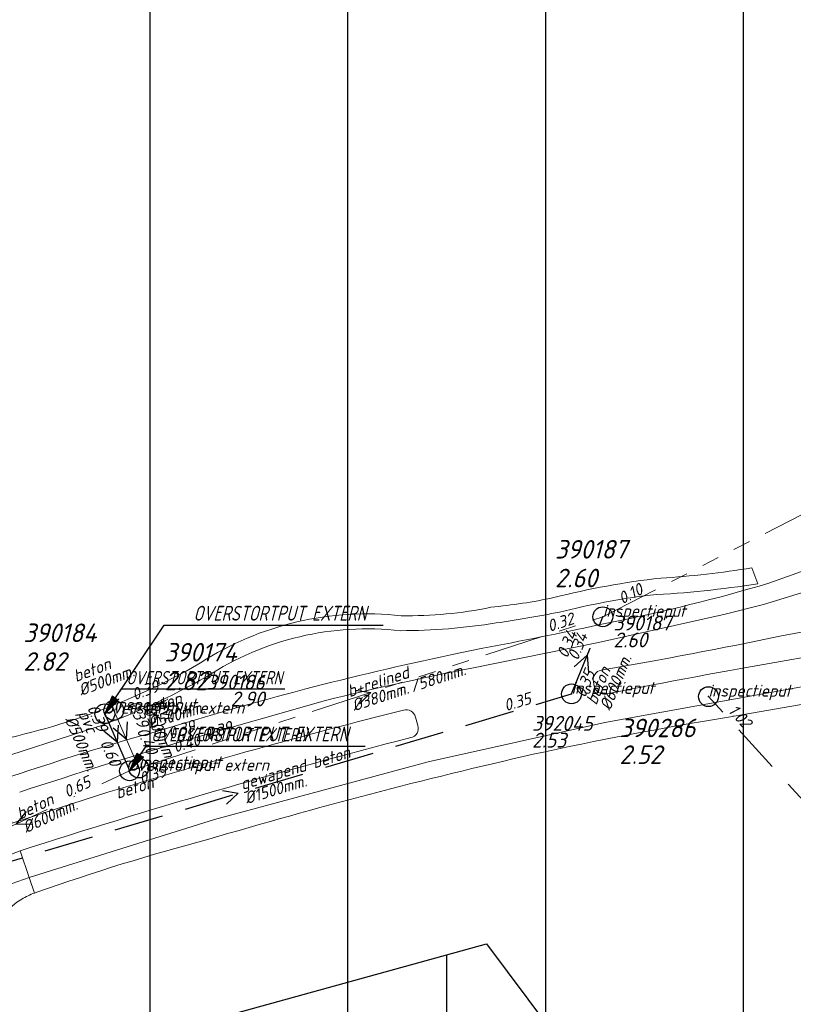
# Model space of a CAD drawing. Extents: x 148869 to 161638, y 453607 to 469810.
# Tile 358 of 656: x 155685 to 155763, y 461980 to 462079. Entities that reach past the tile are written whole.
import ezdxf
from ezdxf.enums import TextEntityAlignment as Align

# ---------------------------------------------------------------- set-up
doc = ezdxf.new("R2010")
doc.units = 0
doc.header["$PDMODE"] = 32
doc.header["$PDSIZE"] = 2
for name, pattern in [('RI-GWA', [18.45, 6, -1.8, 1.75, -1.8, 1.75, -1.8, 1.75, -1.8]), ('RI-HWA', [7.4, 5, -2.4]), ('RI-VWA', [11, 5, -3, 0, -3])]:
    doc.linetypes.add(name, pattern=pattern)
doc.layers.get('0').update_dxf_attribs({"linetype": 'CONTINUOUS'})
doc.layers.get('DEFPOINTS').update_dxf_attribs({"linetype": 'CONTINUOUS'})
for name, color, linetype in [('2022 hatch', 10, 'CONTINUOUS'), ('2024', 160, 'CONTINUOUS'), ('2024 hatch', 160, 'CONTINUOUS'), ('B-OI-AANPIJLING', 1, 'CONTINUOUS'), ('B-OI-AANPIJLING-niet meenemen', 252, 'CONTINUOUS'), ('B-OI-RI-BIJZONDERDERHEDEN-T18-niet meenemen', 252, 'CONTINUOUS'), ('B-OI-RI-BOB-T18-niet meenemen', 252, 'CONTINUOUS'), ('B-OI-RI-DIAMETER-T18-niet meenemen', 252, 'CONTINUOUS'), ('B-OI-RI-GWA_TRANSPORTLEIDING-G-niet meenemen', 252, 'RI-GWA'), ('B-OI-RI-HWA-PUTDEKSELHOOGTE-T25-niet meenemen', 252, 'CONTINUOUS'), ('B-OI-RI-HWA-PUTNUMMER-T25-niet meenemen', 252, 'CONTINUOUS'), ('B-OI-RI-HWA_TRANSPORTLEIDING-G-niet meenemen', 252, 'RI-HWA'), ('B-OI-RI-MATERIAAL-T18-niet meenemen', 252, 'CONTINUOUS'), ('B-OI-RI-STROOMRICHTING-S-niet meenemen', 252, 'CONTINUOUS'), ('B-OI-RI-VWA_PUTDEKSELHOOGTE-T25-niet meenemen', 252, 'CONTINUOUS'), ('gemengd', 252, 'CONTINUOUS'), ('gs rwa', 252, 'CONTINUOUS')]:
    doc.layers.add(name, color=color, linetype=linetype)
for name, color, linetype, lineweight in [('B-OI-RI-BIJZONDERDERHEDEN-T18', 134, 'CONTINUOUS', 18), ('B-OI-RI-GWA-MATERIAAL-T18', 10, 'CONTINUOUS', 18), ('B-OI-RI-GWA-PUTDEKSELHOOGTE-T25', 10, 'CONTINUOUS', 25), ('B-OI-RI-GWA_BOB-T18', 10, 'CONTINUOUS', 18), ('B-OI-RI-GWA_DIAMETER-HOOGTE-T18', 10, 'CONTINUOUS', 18), ('B-OI-RI-GWA_DIAMETER-T18', 10, 'CONTINUOUS', 18), ('B-OI-RI-GWA_PUTNUMMER-T18', 10, 'CONTINUOUS', 18), ('B-OI-RI-GWA_RIOOLPUT-S', 10, 'CONTINUOUS', 25), ('B-OI-RI-GWA_TRANSPORTLEIDING-G', 10, 'RI-GWA', 18), ('B-OI-RI-HWA-BOB-T18', 150, 'CONTINUOUS', 18), ('B-OI-RI-HWA-PUTDEKSELHOOGTE-T25', 150, 'CONTINUOUS', 25), ('B-OI-RI-HWA-PUTNUMMER-T25', 150, 'CONTINUOUS', 25), ('B-OI-RI-HWA_RIOOLPUT-S', 150, 'CONTINUOUS', 25), ('B-OI-RI-HWA_TRANSPORTLEIDING-G', 150, 'RI-HWA', 18), ('B-OI-RI-STROOMRICHTING-S', 252, 'CONTINUOUS', 25), ('B-OI-RI-VWA_TRANSPORTLEIDING-G-niet meenemen', 252, 'RI-VWA', 18), ('B-RO-VH-VERHARDING_ASFALT-GV', 251, 'CONTINUOUS', 18)]:
    doc.layers.add(name, color=color, linetype=linetype, lineweight=lineweight)
doc.styles.add('iso15', font='ISO.shx', dxfattribs={"oblique": 15})
doc.styles.add('NLCS-ISO-M500-T18_CURSIEF', font='NLCS-ISO.ttf', dxfattribs={"oblique": 15, "height": 0.9})
doc.styles.add('NLCS-ISO-M750-T25_CURSIEF', font='NLCS-ISO.ttf', dxfattribs={"oblique": 15, "height": 1.875})
doc.styles.add('NLCS-ISO-M750_CURSIEF', font='NLCS-ISO.ttf', dxfattribs={"oblique": 15})

# ---------------------------------------------------------------- blocks, each defined once
blk = doc.blocks.new('ACMAP_ANN_TEMPLATE_gwa-diam-hoogte')
at = {"color": 0, "linetype": 'ByBlock', "style": 'NLCS-ISO-M500-T18_CURSIEF', "oblique": 15}
blk.add_attdef('gwa-diam-hoogte', (4, -1.3), '', height=1.2, dxfattribs=at)
blk = doc.blocks.new('ACMAP_ANN_TEMPLATE_hwa-nap-r')
at = {"color": 0, "linetype": 'ByBlock', "style": 'NLCS-ISO-M500-T18_CURSIEF', "oblique": 15}
blk.add_attdef('hwa-nap-r', (-5.6, 0.2), '', height=1.2, dxfattribs=at)
blk = doc.blocks.new('ACMAP_ANN_TEMPLATE_gwa-diam')
at = {"color": 0, "linetype": 'ByBlock', "style": 'NLCS-ISO-M500-T18_CURSIEF', "oblique": 15}
blk.add_attdef('gwa-diam', (-2.2, -1.3), '', height=1.2, dxfattribs=at)
blk = doc.blocks.new('ACMAP_ANN_TEMPLATE_gwa-materiaal')
at = {"color": 0, "linetype": 'ByBlock', "style": 'NLCS-ISO-M500-T18_CURSIEF', "oblique": 15}
blk.add_attdef('gwa-mat', (-2.2, 0.2), '', height=1.2, dxfattribs=at)
blk = doc.blocks.new('ACMAP_ANN_TEMPLATE_gwa-nap-l')
at = {"color": 0, "linetype": 'ByBlock', "style": 'NLCS-ISO-M500-T18_CURSIEF', "oblique": 15}
blk.add_attdef('gwa-nap-l', (2.3, 0.2), '', height=1.2, dxfattribs=at)
blk = doc.blocks.new('ACMAP_ANN_TEMPLATE_gwa-nap-r')
at = {"color": 0, "linetype": 'ByBlock', "style": 'NLCS-ISO-M500-T18_CURSIEF', "oblique": 15}
blk.add_attdef('gwa-nap-r', (-5.6, 0.2), '', height=1.2, dxfattribs=at)
blk = doc.blocks.new('ACMAP_ANN_TEMPLATE_hwa-puth')
at = {"color": 0, "linetype": 'ByBlock', "style": 'NLCS-ISO-M750-T25_CURSIEF', "oblique": 15}
blk.add_attdef('hwa-puth', (-9, -6.8), '', height=1.875, dxfattribs=at)
blk = doc.blocks.new('ACMAP_ANN_TEMPLATE_hwa-putnr')
at = {"color": 0, "linetype": 'ByBlock', "style": 'NLCS-ISO-M750-T25_CURSIEF', "oblique": 15}
blk.add_attdef('hwa-putnr', (-9, -4.1), '', height=1.875, dxfattribs=at)
blk = doc.blocks.new('ACMAP_ANN_TEMPLATE_type knoop')
at = {"layer": 'DEFPOINTS', "style": 'NLCS-ISO-M500-T18_CURSIEF', "oblique": 15}
blk.add_attdef('type_knoop', (0, 0), '', height=1.2, dxfattribs=at)
blk = doc.blocks.new('ACMAP_ANN_TEMPLATE_gwa-puth')
at = {"color": 0, "linetype": 'ByBlock', "style": 'NLCS-ISO-M750-T25_CURSIEF', "oblique": 15}
blk.add_attdef('gwa-puth', (3, -5), '', height=1.875, dxfattribs=at)
blk = doc.blocks.new('ACMAP_ANN_TEMPLATE_gwa-putnr')
at = {"color": 0, "linetype": 'ByBlock', "style": 'NLCS-ISO-M750-T25_CURSIEF', "oblique": 15}
blk.add_attdef('gwa-putnr', (3, -2.1), '', height=1.875, dxfattribs=at)
blk = doc.blocks.new('ACMAP_ANN_TEMPLATE_diam')
at = {"color": 0, "linetype": 'ByBlock', "style": 'iso15', "oblique": 15}
blk.add_attdef('diam', (0.5, -1.3), '', height=1.2, dxfattribs=at)
blk = doc.blocks.new('ACMAP_ANN_TEMPLATE_mat')
at = {"color": 0, "linetype": 'ByBlock', "style": 'iso15', "oblique": 15}
blk.add_attdef('mat', (0.5, 0.2), '', height=1.2, dxfattribs=at)
blk = doc.blocks.new('ACMAP_ANN_TEMPLATE_nap-l')
at = {"color": 0, "linetype": 'ByBlock', "style": 'iso15', "oblique": 15}
blk.add_attdef('nap-l', (3.3, 0.2), '', height=1.2, dxfattribs=at)
blk = doc.blocks.new('ACMAP_ANN_TEMPLATE_nap-r')
at = {"color": 0, "linetype": 'ByBlock', "style": 'iso15', "oblique": 15}
blk.add_attdef('nap-r', text='', height=1.2, dxfattribs=at).set_placement((-4.1, 0.2), align=Align.RIGHT)
blk = doc.blocks.new('ACMAP_ANN_TEMPLATE_puth-dwa')
at = {"color": 0, "linetype": 'ByBlock', "style": 'iso15', "oblique": 15}
blk.add_attdef('puth-dwa', text='', height=1.5, dxfattribs=at).set_placement((2.7, 1), align=Align.RIGHT)
blk = doc.blocks.new('ACMAP_ANN_TEMPLATE_putnr-dwa')
at = {"color": 0, "linetype": 'ByBlock', "style": 'iso15', "oblique": 15}
blk.add_attdef('putnr-dwa', text='', height=1.5, dxfattribs=at).set_placement((2.7, 2.7), align=Align.RIGHT)
blk = doc.blocks.new('ACMAP_ANN_TEMPLATE_puth-rwa')
at = {"color": 0, "linetype": 'ByBlock', "style": 'iso15', "oblique": 15}
blk.add_attdef('puth-rwa', (-2.7, -4.4), '', height=1.5, dxfattribs=at)
blk = doc.blocks.new('ACMAP_ANN_TEMPLATE_putnr-rwa')
at = {"color": 0, "linetype": 'ByBlock', "style": 'iso15', "oblique": 15}
blk.add_attdef('putnr-rwa', (-2.7, -2.7), '', height=1.5, dxfattribs=at)

msp = doc.modelspace()

# ---------------------------------------------------------------- hatches: boundary and pattern name
at = {"layer": '2022 hatch'}
h = msp.add_hatch(dxfattribs=at)
h.set_pattern_fill('ANSI31', color=256, scale=19.992, angle=45)
h.set_pattern_definition([(90, (0, 0), (-19.992, 0), [])])
h.paths.add_polyline_path([(155957.388, 462199.724), (155824.598, 462339.47), (155809.402, 462364.77), (155712.061, 462492.349), (155741.324, 462534.936), (155724.447, 462653.497), (155647.562, 462844.836), (155571.032, 462835.784), (155539.498, 462940.928), (155214.406, 462860.043), (154975.035, 462800.215), (154771.747, 462639.509), (154795.059, 462617.836), (154687.68, 462525.32), (154739.275, 462359.608), (154777.217, 462294.152), (154815.258, 462238.263), (154900.318, 462169.47), (154928.549, 462144.027), (154992.389, 461993.67), (155064.085, 461959.845), (155069.754, 461944.783), (155080.623, 461929.02), (155099.543, 461841.435), (155124.54, 461788.653), (155176.213, 461747.526), (155253.101, 461670.144), (155301.179, 461625.416), (155386.96, 461536.3), (155426.743, 461562.755), (155670.404, 461472.539), (155778.97, 461514.91), (155823.821, 461578.908), (155914.942, 461739.532), (155884.36, 461781.396), (155900.671, 461812.327), (155940.194, 461941.246), (155946.895, 461971.718), (155993.497, 462030.178), (155993.118, 462149.221)])
at = {"layer": '2024 hatch'}
h = msp.add_hatch(dxfattribs=at)
h.set_pattern_fill('ANSI31', color=256, scale=29.988, angle=45)
h.set_pattern_definition([(90, (0, 0), (-29.988, 0), [])])
h.paths.add_polyline_path([(154831.694, 462220.786), (155444.64, 461906.596), (155731.699, 461985.627), (155857.303, 461818.438), (156014.781, 461601.834), (156060.402, 461536.419), (156081.902, 461465.462), (156157.242, 461082.374), (155797.145, 460855.732), (155567.09, 461168.914), (155534.07, 461230.342), (155509.317, 461273.713), (155475.227, 461315.96), (155413.292, 461389.046)])

# ---------------------------------------------------------------- linework, layer by layer
at = {"layer": '2024', "flags": 128}
msp.add_lwpolyline([(154831.694, 462220.786), (155444.64, 461906.596), (155731.699, 461985.627), (155857.303, 461818.438), (156014.781, 461601.834), (156060.402, 461536.419), (156081.902, 461465.462), (156157.242, 461082.374), (155797.145, 460855.732), (155567.09, 461168.914), (155534.07, 461230.342), (155509.317, 461273.713), (155475.227, 461315.96), (155413.292, 461389.046)], close=True, dxfattribs=at)
at = {"layer": 'B-OI-AANPIJLING', "color": 251, "flags": 128}
for points in [[(155693.12, 462008.89), (155694.483, 462010.233), (155693.848, 462010.66), (155693.12, 462008.89), (155693.953, 462010.589), (155694.059, 462010.518), (155693.12, 462008.89), (155694.271, 462010.376), (155694.377, 462010.305), (155693.12, 462008.89), (155694.804, 462011.398), (155711.327, 462011.398)], [(155695.62, 462003.12), (155696.983, 462004.463), (155696.348, 462004.89), (155695.62, 462003.12), (155696.453, 462004.819), (155696.559, 462004.748), (155695.62, 462003.12), (155696.771, 462004.606), (155696.877, 462004.535), (155695.62, 462003.12), (155697.304, 462005.628), (155713.845, 462005.628)]]:
    msp.add_lwpolyline(points, dxfattribs=at)
at = {"layer": 'B-OI-AANPIJLING-niet meenemen', "flags": 128}
for points in [[(155693.12, 462008.89), (155694.483, 462010.233), (155693.848, 462010.66), (155693.12, 462008.89), (155693.953, 462010.589), (155694.059, 462010.518), (155693.12, 462008.89), (155694.271, 462010.376), (155694.377, 462010.305), (155693.12, 462008.89), (155699.128, 462017.837), (155721.269, 462017.837)], [(155695.62, 462003.12), (155696.983, 462004.463), (155696.348, 462004.89), (155695.62, 462003.12), (155696.453, 462004.819), (155696.559, 462004.748), (155695.62, 462003.12), (155696.771, 462004.606), (155696.877, 462004.535), (155695.62, 462003.12), (155697.304, 462005.628), (155719.445, 462005.628)]]:
    msp.add_lwpolyline(points, dxfattribs=at)
at = {"layer": 'B-OI-RI-GWA_RIOOLPUT-S', "color": 251}
for p in [(155743.47, 462018.69), (155694.03, 462009.23), (155693.12, 462008.89), (155696.55, 462003.4)]:
    msp.add_point(p, dxfattribs=at)
at = {"layer": 'B-OI-RI-GWA_TRANSPORTLEIDING-G', "color": 251}
for p, q in [((155743.47, 462018.69), (155787.91, 462041.47)), ((155696.55, 462003.4), (155743.47, 462018.69)), ((155694.03, 462009.23), (155693.12, 462008.89)), ((155694.03, 462009.23), (155696.55, 462003.4))]:
    msp.add_line(p, q, dxfattribs=at)
at = {"layer": 'B-OI-RI-GWA_TRANSPORTLEIDING-G-niet meenemen'}
for p in [(155693.12, 462008.89), (155696.55, 462003.4)]:
    msp.add_line(p, (155695.62, 462003.12), dxfattribs=at)
at = {"layer": 'B-OI-RI-HWA_RIOOLPUT-S', "color": 251}
msp.add_point((155754.15, 462010.62), dxfattribs=at)
at = {"layer": 'B-OI-RI-HWA_TRANSPORTLEIDING-G', "color": 251}
for p, q in [((155740.3, 462010.9), (155743.47, 462018.69)), ((155780.52, 461981.69), (155754.15, 462010.62))]:
    msp.add_line(p, q, dxfattribs=at)
at = {"layer": 'B-OI-RI-HWA_TRANSPORTLEIDING-G-niet meenemen'}
for p, q in [((155740.3, 462010.9), (155743.47, 462018.69)), ((155672.9, 461990.8), (155740.3, 462010.9))]:
    msp.add_line(p, q, dxfattribs=at)
at = {"layer": 'B-OI-RI-STROOMRICHTING-S', "color": 251}
for points in [[(155718.415, 462011.28), (155720.005, 462011.05), (155718.855, 462009.91)], [(155695.385, 462008.06), (155695.285, 462006.32), (155693.955, 462007.44)]]:
    msp.add_lwpolyline(points, dxfattribs=at)
at = {"layer": 'B-OI-RI-STROOMRICHTING-S-niet meenemen'}
for points in [[(155740.57, 462013.64), (155741.89, 462014.8), (155742.02, 462013.06)], [(155694.47, 462007.75), (155694.37, 462006.01), (155693.03, 462007.13)], [(155705.01, 462001.13), (155706.6, 462000.85), (155705.43, 461999.75)], [(155685.16, 461999.02), (155684.16, 461997.76), (155685.77, 461997.72)]]:
    msp.add_lwpolyline(points, dxfattribs=at)
at = {"layer": 'B-OI-RI-VWA_TRANSPORTLEIDING-G-niet meenemen'}
msp.add_line((155672.7, 461992.4), (155695.62, 462003.12), dxfattribs=at)
at = {"layer": 'B-RO-VH-VERHARDING_ASFALT-GV', "flags": 128}
for points in [[(155730.235, 462013.501), (155743.016, 462016.1), (155755.849, 462018.944), (155759.701, 462019.933), (155765.299, 462021.654), (155776.97, 462025.402), (155776.016, 462027.719), (155760.267, 462022.089)], [(155777.492, 462025.57), (155776.97, 462025.402), (155765.299, 462021.654), (155759.701, 462019.933), (155755.849, 462018.944), (155743.016, 462016.1), (155730.235, 462013.501)], [(155759.135, 462022.026), (155758.525, 462023.636)], [(155744.202, 462018.102), (155743.022, 462017.866)], [(155761.536, 462016.758), (155765.369, 462017.458), (155765.585, 462017.516), (155770.815, 462017.279)], [(155731.333, 462015.509), (155729.05, 462015.049)], [(155765.847, 462014.961), (155761.997, 462014.28)], [(155702.799, 462014.043), (155702.617, 462013.925)], [(155684.549, 461995.033), (155685.478, 461992.341), (155704.221, 461998.196), (155725.808, 462004.046), (155743.666, 462008), (155766.342, 462012.1), (155768.504, 462012.48)], [(155755.986, 462008.514), (155766.644, 462010.358), (155766.342, 462012.1), (155743.666, 462008), (155725.808, 462004.046), (155704.221, 461998.196), (155685.478, 461992.341), (155686.018, 461990.775)], [(155742.594, 462011.677), (155742.515, 462012.105)], [(155715.426, 462010.231), (155701.727, 462006.32)], [(155701.727, 462006.32), (155715.426, 462010.231)], [(155724.538, 462008.546), (155724.767, 462007.694)], [(155680.751, 462005.917), (155681.192, 462003.952), (155692.05, 462007.452)], [(155682.884, 462000.44), (155683.748, 461997.838), (155693.43, 462000.951)], [(155660.742, 461992.154), (155654.684, 461989.573), (155657.464, 461982.357), (155663.675, 461984.661), (155685.478, 461992.341), (155684.549, 461995.033), (155683.264, 461994.541), (155682.351, 461994.225), (155679.487, 461993.272), (155679.135, 461993.165)], [(155686.018, 461990.775), (155685.478, 461992.341), (155663.675, 461984.661), (155657.464, 461982.357), (155658.088, 461980.737), (155660.418, 461981.625)], [(155686.018, 461990.775), (155686.238, 461990.852)]]:
    msp.add_lwpolyline(points, dxfattribs=at)
at = {"layer": 'B-RO-VH-VERHARDING_ASFALT-GV'}
for points in [[(155758.525, 462023.636, -0.027361), (155749.32, 462022.602)], [(155749.32, 462022.602, 0.034323), (155738.51, 462020.625)], [(155760.267, 462022.089, -0.022492), (155744.202, 462018.102)], [(155748.244, 462020.886, 0.02498), (155759.135, 462022.026)], [(155738.51, 462020.625, -0.026891), (155732.152, 462019.652)], [(155739.093, 462019.162, -0.029085), (155748.244, 462020.886)], [(155732.152, 462019.652, -0.054948), (155723.089, 462018.796)], [(155732.692, 462018.062, 0.012782), (155739.093, 462019.162)], [(155723.089, 462018.796, 0.172245), (155702.799, 462014.043)], [(155703.444, 462012.657, -0.174807), (155723.008, 462017.281)], [(155723.008, 462017.281, 0.037696), (155732.692, 462018.062)], [(155743.022, 462017.866, -0.006743), (155731.333, 462015.509)], [(155743.305, 462013.289, 0.007842), (155761.536, 462016.758)], [(155729.05, 462015.049, 0.023628), (155699.557, 462007.452)], [(155761.997, 462014.28, 0.005653), (155743.784, 462010.885)], [(155702.617, 462013.925, -0.084965), (155680.751, 462005.917)], [(155730.235, 462013.501, 0.013231), (155715.426, 462010.231)], [(155715.426, 462010.231, -0.013231), (155730.235, 462013.501)], [(155742.515, 462012.105, -0.428683), (155743.305, 462013.289)], [(155692.05, 462007.452, 0.044655), (155703.444, 462012.657)], [(155743.784, 462010.885, -0.382616), (155742.594, 462011.677)], [(155693.43, 462000.951, -0.012239), (155723.319, 462009.261)], [(155723.319, 462009.261, -0.418937), (155724.538, 462008.546)], [(155736.432, 462004.793, -0.014159), (155755.986, 462008.514)], [(155699.557, 462007.452, 0.013835), (155682.33, 462002.108)], [(155724.767, 462007.694, -0.459005), (155724.05, 462006.485)], [(155701.727, 462006.32, 0.008545), (155684.513, 462000.971)], [(155684.513, 462000.971, -0.008545), (155701.727, 462006.32)], [(155724.05, 462006.485, 0.015136), (155684.549, 461995.033)], [(155703.639, 461996.21, -0.016493), (155736.432, 462004.793)], [(155686.238, 461990.852, -0.020691), (155703.639, 461996.21)], [(155684.724, 461990.158, -0.046815), (155686.018, 461990.775)], [(155681.047, 461982.388, -0.304416), (155684.724, 461990.158)]]:
    msp.add_lwpolyline(points, format="xyb", dxfattribs=at)
at = {"layer": 'gemengd'}
for p in [(155693.12, 462008.89), (155696.55, 462003.4), (155695.62, 462003.12)]:
    msp.add_point(p, dxfattribs=at)
at = {"layer": 'gs rwa'}
for p in [(155743.47, 462018.69), (155740.3, 462010.9)]:
    msp.add_point(p, dxfattribs=at)

# ---------------------------------------------------------------- block references
at = {"layer": 'B-OI-RI-BOB-T18-niet meenemen'}
ref = msp.add_blockref('ACMAP_ANN_TEMPLATE_nap-r', (155743.716, 462020.494), dxfattribs=dict(at, rotation=67.85702113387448))
ref.add_attrib('nap-r', '0.34', dxfattribs={"layer": '0', "color": 0, "linetype": 'ByBlock', "height": 1.2, "rotation": 67.85702, "style": 'NLCS-ISO-M750_CURSIEF', "oblique": 15}).set_placement((155741.986, 462016.771), align=Align.RIGHT)
ref = msp.add_blockref('ACMAP_ANN_TEMPLATE_nap-l', (155740.618, 462007.293), dxfattribs=dict(at, rotation=67.85702113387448))
ref.add_attrib('nap-l', '0.35', (155741.677, 462010.425), dxfattribs={"layer": '0', "color": 0, "linetype": 'ByBlock', "height": 1.2, "rotation": 67.85702, "style": 'NLCS-ISO-M750_CURSIEF', "oblique": 15})
ref = msp.add_blockref('ACMAP_ANN_TEMPLATE_nap-r', (155693.85, 462003.115), dxfattribs=dict(at, rotation=293.4259060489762))
ref.add_attrib('nap-r', '0.39', dxfattribs={"layer": '0', "color": 0, "linetype": 'ByBlock', "height": 1.2, "rotation": 293.42591, "style": 'NLCS-ISO-M750_CURSIEF', "oblique": 15}).set_placement((155692.403, 462006.957), align=Align.RIGHT)
ref = msp.add_blockref('ACMAP_ANN_TEMPLATE_nap-r', (155740.3, 462010.9), dxfattribs=dict(at, rotation=16.60561101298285))
ref.add_attrib('nap-r', '0.35', dxfattribs={"layer": '0', "color": 0, "linetype": 'ByBlock', "height": 1.2, "rotation": 16.60561, "style": 'NLCS-ISO-M750_CURSIEF', "oblique": 15}).set_placement((155736.314, 462009.92), align=Align.RIGHT)
ref = msp.add_blockref('ACMAP_ANN_TEMPLATE_nap-l', (155691.128, 462008.936), dxfattribs=dict(at, rotation=293.4259060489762))
ref.add_attrib('nap-l', '0.60', (155692.624, 462005.988), dxfattribs={"layer": '0', "color": 0, "linetype": 'ByBlock', "height": 1.2, "rotation": 293.42591, "style": 'NLCS-ISO-M750_CURSIEF', "oblique": 15})
ref = msp.add_blockref('ACMAP_ANN_TEMPLATE_nap-r', (155703.434, 462003.544), dxfattribs=dict(at, rotation=16.75574893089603))
ref.add_attrib('nap-r', '0.39', dxfattribs={"layer": '0', "color": 0, "linetype": 'ByBlock', "height": 1.2, "rotation": 16.75575, "style": 'NLCS-ISO-M750_CURSIEF', "oblique": 15}).set_placement((155699.45, 462002.553), align=Align.RIGHT)
ref = msp.add_blockref('ACMAP_ANN_TEMPLATE_nap-r', (155695.62, 462003.12), dxfattribs=dict(at, rotation=25.06614014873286))
ref.add_attrib('nap-r', '0.65', dxfattribs={"layer": '0', "color": 0, "linetype": 'ByBlock', "height": 1.2, "rotation": 25.06614, "style": 'NLCS-ISO-M750_CURSIEF', "oblique": 15}).set_placement((155691.821, 462001.564), align=Align.RIGHT)
at = {"layer": 'B-OI-RI-DIAMETER-T18-niet meenemen'}
ref = msp.add_blockref('ACMAP_ANN_TEMPLATE_diam', (155742.808, 462009.158), dxfattribs=dict(at, rotation=67.85702113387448))
ref.add_attrib('diam', '%%c600mm.', (155744.201, 462009.132), dxfattribs={"layer": '0', "color": 0, "linetype": 'ByBlock', "height": 1.2, "rotation": 67.85702, "style": 'NLCS-ISO-M750_CURSIEF', "oblique": 15})
ref = msp.add_blockref('ACMAP_ANN_TEMPLATE_diam', (155696.843, 462008.462), dxfattribs=dict(at, rotation=16.75574893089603))
ref.add_attrib('diam', '%%c500mm.', (155697.696, 462007.362), dxfattribs={"layer": '0', "color": 0, "linetype": 'ByBlock', "height": 1.2, "rotation": 16.75575, "style": 'NLCS-ISO-M750_CURSIEF', "oblique": 15})
ref = msp.add_blockref('ACMAP_ANN_TEMPLATE_diam', (155690.03, 462009.326), dxfattribs=dict(at, rotation=293.4259060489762))
ref.add_attrib('diam', '%%c500mm.', (155689.036, 462008.35), dxfattribs={"layer": '0', "color": 0, "linetype": 'ByBlock', "height": 1.2, "rotation": 293.42591, "style": 'NLCS-ISO-M750_CURSIEF', "oblique": 15})
ref = msp.add_blockref('ACMAP_ANN_TEMPLATE_diam', (155706.6, 462000.85), dxfattribs=dict(at, rotation=16.60561101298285))
ref.add_attrib('diam', '%%c1500mm.', (155707.451, 461999.747), dxfattribs={"layer": '0', "color": 0, "linetype": 'ByBlock', "height": 1.2, "rotation": 16.60561, "style": 'NLCS-ISO-M750_CURSIEF', "oblique": 15})
ref = msp.add_blockref('ACMAP_ANN_TEMPLATE_diam', (155684.16, 461997.76), dxfattribs=dict(at, rotation=25.06614014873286))
ref.add_attrib('diam', '%%c600mm.', (155685.164, 461996.794), dxfattribs={"layer": '0', "color": 0, "linetype": 'ByBlock', "height": 1.2, "rotation": 25.06614, "style": 'NLCS-ISO-M750_CURSIEF', "oblique": 15})
at = {"layer": 'B-OI-RI-GWA-MATERIAAL-T18', "color": 251}
for p, rotation, values in [((155692.329, 462012.664), 20.48701419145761, {'gwa-mat': 'beton'}), ((155720.01, 462011.045), 18.04943353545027, {'gwa-mat': 'b+relined'}), ((155699.037, 462007.919), 293.376269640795, {'gwa-mat': 'pvc'}), ((155696.581, 462000.729), 16.75574893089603, {'gwa-mat': 'beton'})]:
    msp.add_blockref('ACMAP_ANN_TEMPLATE_gwa-materiaal', p, dxfattribs=dict(at, rotation=rotation)).add_auto_attribs(values)
at = {"layer": 'B-OI-RI-GWA-PUTDEKSELHOOGTE-T25', "color": 251}
for p, values in [((155735.63, 462026.672), {'gwa-puth': '2.60'}), ((155681.891, 462018.234), {'gwa-puth': '2.82'}), ((155696.156, 462016.267), {'gwa-puth': '2.82'})]:
    msp.add_blockref('ACMAP_ANN_TEMPLATE_gwa-puth', p, dxfattribs=at).add_auto_attribs(values)
at = {"layer": 'B-OI-RI-GWA_BOB-T18', "color": 251}
for name, p, rotation, values in [('ACMAP_ANN_TEMPLATE_gwa-nap-l', (155743.47, 462018.69), 27.13973433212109, {'gwa-nap-l': '0.10'}), ('ACMAP_ANN_TEMPLATE_gwa-nap-r', (155743.47, 462018.69), 18.04943353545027, {'gwa-nap-r': '0.32'}), ('ACMAP_ANN_TEMPLATE_gwa-nap-l', (155694.03, 462009.23), 20.48701419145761, {'gwa-nap-l': '0.39'}), ('ACMAP_ANN_TEMPLATE_gwa-nap-r', (155697.464, 462004.71), 293.376269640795, {'gwa-nap-r': '0.39'}), ('ACMAP_ANN_TEMPLATE_gwa-nap-l', (155697.611, 462005.39), 18.04943353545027, {'gwa-nap-l': '0.39'}), ('ACMAP_ANN_TEMPLATE_gwa-nap-r', (155708.879, 462007.652), 16.75574893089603, {'gwa-nap-r': '0.39'}), ('ACMAP_ANN_TEMPLATE_gwa-nap-l', (155695.224, 462009.23), 293.376269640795, {'gwa-nap-l': '0.40'}), ('ACMAP_ANN_TEMPLATE_gwa-nap-l', (155698.08, 462004.095), 16.75574893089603, {'gwa-nap-l': '0.40'})]:
    msp.add_blockref(name, p, dxfattribs=dict(at, rotation=rotation)).add_auto_attribs(values)
at = {"layer": 'B-OI-RI-GWA_DIAMETER-HOOGTE-T18', "color": 251, "rotation": 18.04943353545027}
msp.add_blockref('ACMAP_ANN_TEMPLATE_gwa-diam-hoogte', (155720.01, 462011.045), dxfattribs=at).add_auto_attribs({'gwa-diam-hoogte': '/580mm.'})
at = {"layer": 'B-OI-RI-GWA_DIAMETER-T18', "color": 251}
for p, rotation, values in [((155692.329, 462012.664), 20.48701419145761, {'gwa-diam': '%%c500mm.'}), ((155720.01, 462011.045), 18.04943353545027, {'gwa-diam': '%%c380mm.'}), ((155699.037, 462007.919), 293.376269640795, {'gwa-diam': '%%c500mm.'})]:
    msp.add_blockref('ACMAP_ANN_TEMPLATE_gwa-diam', p, dxfattribs=dict(at, rotation=rotation)).add_auto_attribs(values)
at = {"layer": 'B-OI-RI-GWA_PUTNUMMER-T18', "color": 251}
for p, values in [((155735.63, 462026.672), {'gwa-putnr': '390187'}), ((155681.891, 462018.234), {'gwa-putnr': '390184'}), ((155696.156, 462016.267), {'gwa-putnr': '390174'})]:
    msp.add_blockref('ACMAP_ANN_TEMPLATE_gwa-putnr', p, dxfattribs=at).add_auto_attribs(values)
at = {"layer": 'B-OI-RI-HWA-BOB-T18', "color": 251}
for p, rotation, values in [((155742.17, 462019.528), 67.85702113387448, {'hwa-nap-r': '0.34'}), ((155759.683, 462004.882), 312.3495017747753, {'hwa-nap-r': '1.02'})]:
    msp.add_blockref('ACMAP_ANN_TEMPLATE_hwa-nap-r', p, dxfattribs=dict(at, rotation=rotation)).add_auto_attribs(values)
at = {"layer": 'B-OI-RI-HWA-PUTDEKSELHOOGTE-T25', "color": 251}
msp.add_blockref('ACMAP_ANN_TEMPLATE_hwa-puth', (155754.15, 462010.62), dxfattribs=at).add_auto_attribs({'hwa-puth': '2.52'})
at = {"layer": 'B-OI-RI-HWA-PUTDEKSELHOOGTE-T25-niet meenemen'}
ref = msp.add_blockref('ACMAP_ANN_TEMPLATE_puth-rwa', (155747.241, 462020.001), dxfattribs=at)
ref.add_attrib('puth-rwa', '2.60', (155744.541, 462015.601), dxfattribs={"layer": '0', "color": 0, "linetype": 'ByBlock', "height": 1.5, "style": 'NLCS-ISO-M750_CURSIEF', "oblique": 15})
ref = msp.add_blockref('ACMAP_ANN_TEMPLATE_puth-rwa', (155739.018, 462009.875), dxfattribs=at)
ref.add_attrib('puth-rwa', '2.53', (155736.318, 462005.475), dxfattribs={"layer": '0', "color": 0, "linetype": 'ByBlock', "height": 1.5, "style": 'NLCS-ISO-M750_CURSIEF', "oblique": 15})
at = {"layer": 'B-OI-RI-HWA-PUTNUMMER-T25', "color": 251}
msp.add_blockref('ACMAP_ANN_TEMPLATE_hwa-putnr', (155754.15, 462010.62), dxfattribs=at).add_auto_attribs({'hwa-putnr': '390286'})
at = {"layer": 'B-OI-RI-HWA-PUTNUMMER-T25-niet meenemen'}
ref = msp.add_blockref('ACMAP_ANN_TEMPLATE_putnr-rwa', (155747.241, 462020.001), dxfattribs=at)
ref.add_attrib('putnr-rwa', '390187', (155744.541, 462017.301), dxfattribs={"layer": '0', "color": 0, "linetype": 'ByBlock', "height": 1.5, "style": 'NLCS-ISO-M750_CURSIEF', "oblique": 15})
ref = msp.add_blockref('ACMAP_ANN_TEMPLATE_putnr-rwa', (155739.018, 462009.875), dxfattribs=at)
ref.add_attrib('putnr-rwa', '392045', (155736.318, 462007.175), dxfattribs={"layer": '0', "color": 0, "linetype": 'ByBlock', "height": 1.5, "style": 'NLCS-ISO-M750_CURSIEF', "oblique": 15})
at = {"layer": 'B-OI-RI-MATERIAAL-T18-niet meenemen'}
ref = msp.add_blockref('ACMAP_ANN_TEMPLATE_mat', (155742.808, 462009.158), dxfattribs=dict(at, rotation=67.85702113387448))
ref.add_attrib('mat', 'beton', (155742.812, 462009.697), dxfattribs={"layer": '0', "color": 0, "linetype": 'ByBlock', "height": 1.2, "rotation": 67.85702, "style": 'NLCS-ISO-M750_CURSIEF', "oblique": 15})
ref = msp.add_blockref('ACMAP_ANN_TEMPLATE_mat', (155696.843, 462008.462), dxfattribs=dict(at, rotation=16.75574893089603))
ref.add_attrib('mat', 'beton', (155697.264, 462008.798), dxfattribs={"layer": '0', "color": 0, "linetype": 'ByBlock', "height": 1.2, "rotation": 16.75575, "style": 'NLCS-ISO-M750_CURSIEF', "oblique": 15})
ref = msp.add_blockref('ACMAP_ANN_TEMPLATE_mat', (155690.03, 462009.326), dxfattribs=dict(at, rotation=293.4259060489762))
ref.add_attrib('mat', 'pvc', (155690.413, 462008.947), dxfattribs={"layer": '0', "color": 0, "linetype": 'ByBlock', "height": 1.2, "rotation": 293.42591, "style": 'NLCS-ISO-M750_CURSIEF', "oblique": 15})
ref = msp.add_blockref('ACMAP_ANN_TEMPLATE_mat', (155706.6, 462000.85), dxfattribs=dict(at, rotation=16.60561101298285))
ref.add_attrib('mat', 'gewapend beton', (155707.022, 462001.185), dxfattribs={"layer": '0', "color": 0, "linetype": 'ByBlock', "height": 1.2, "rotation": 16.60561, "style": 'NLCS-ISO-M750_CURSIEF', "oblique": 15})
ref = msp.add_blockref('ACMAP_ANN_TEMPLATE_mat', (155684.16, 461997.76), dxfattribs=dict(at, rotation=25.06614014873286))
ref.add_attrib('mat', 'beton', (155684.528, 461998.153), dxfattribs={"layer": '0', "color": 0, "linetype": 'ByBlock', "height": 1.2, "rotation": 25.06614, "style": 'NLCS-ISO-M750_CURSIEF', "oblique": 15})
at = {"layer": 'B-OI-RI-VWA_PUTDEKSELHOOGTE-T25-niet meenemen'}
ref = msp.add_blockref('ACMAP_ANN_TEMPLATE_putnr-dwa', (155706.572, 462008.64), dxfattribs=at)
ref.add_attrib('putnr-dwa', '390186', dxfattribs={"layer": '0', "color": 0, "linetype": 'ByBlock', "height": 1.5, "style": 'NLCS-ISO-M750_CURSIEF', "oblique": 15}).set_placement((155709.272, 462011.34), align=Align.RIGHT)
ref = msp.add_blockref('ACMAP_ANN_TEMPLATE_puth-dwa', (155706.572, 462008.64), dxfattribs=at)
ref.add_attrib('puth-dwa', '2.90', dxfattribs={"layer": '0', "color": 0, "linetype": 'ByBlock', "height": 1.5, "style": 'NLCS-ISO-M750_CURSIEF', "oblique": 15}).set_placement((155709.272, 462009.64), align=Align.RIGHT)
at = {"layer": 'DEFPOINTS'}
for p, values in [((155743.47, 462018.69), {'type_knoop': 'inspectieput'}), ((155740.3, 462010.9), {'type_knoop': 'inspectieput'}), ((155754.15, 462010.62), {'type_knoop': 'inspectieput'}), ((155694.03, 462009.23), {'type_knoop': 'inspectieput'}), ((155693.12, 462008.89), {'type_knoop': 'overstortput extern'}), ((155695.62, 462003.12), {'type_knoop': 'overstortput extern'}), ((155696.55, 462003.4), {'type_knoop': 'inspectieput'})]:
    msp.add_blockref('ACMAP_ANN_TEMPLATE_type knoop', p, dxfattribs=at).add_auto_attribs(values)

# ---------------------------------------------------------------- texts
at = {"layer": 'B-OI-RI-BIJZONDERDERHEDEN-T18', "color": 251, "style": 'NLCS-ISO-M500-T18_CURSIEF', "oblique": 15, "width": 0.8}
for p in [(155695.312, 462011.86), (155697.812, 462006.09)]:
    msp.add_text('OVERSTORTPUT EXTERN', height=1.35, dxfattribs=at).set_placement(p)
at = {"layer": 'B-OI-RI-BIJZONDERDERHEDEN-T18-niet meenemen', "style": 'NLCS-ISO-M750_CURSIEF', "oblique": 15, "width": 0.8}
for p in [(155702.081, 462018.299), (155700.258, 462006.09)]:
    msp.add_text('OVERSTORTPUT EXTERN', height=1.5, dxfattribs=at).set_placement(p)

doc.saveas('drawing.dxf')
